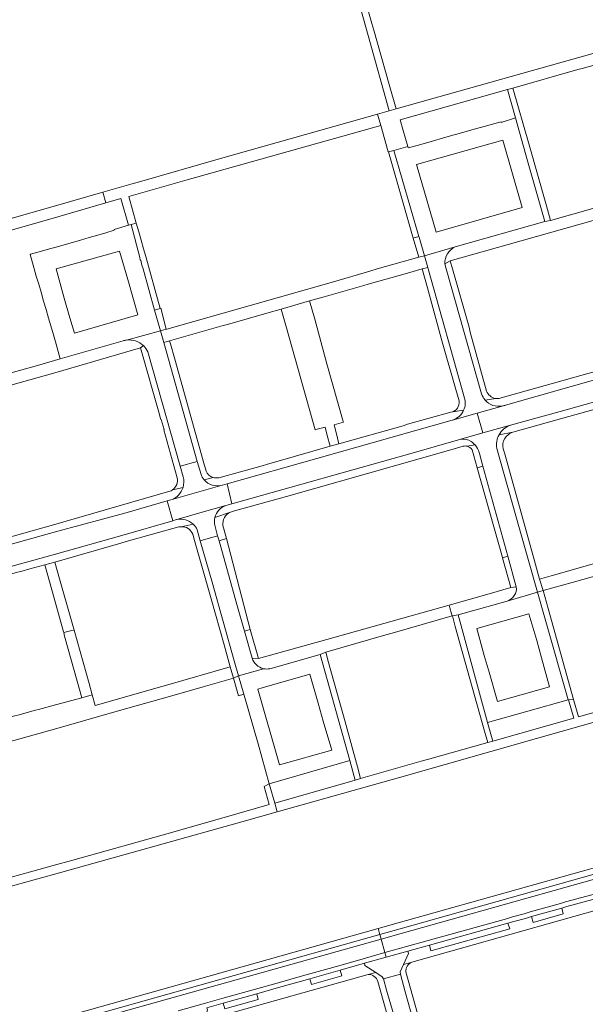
# Model space of a CAD drawing. Extents: x 146402 to 164798, y 455483 to 464134.
# Tile 494 of 575: x 156589 to 156778, y 462753 to 463084. Entities that reach past the tile are written whole.
import ezdxf

# ---------------------------------------------------------------- set-up
doc = ezdxf.new("R2010")
doc.units = 0
doc.header["$LTSCALE"] = 0.2
for name, color, linetype, lineweight in [('B-XX-VH-VERHARDING_ASFALT-GV', 252, 'CONTINUOUS', 18), ('B-XX-VH-VERHARDING_BETONSTRAATSTEEN-GV', 252, 'CONTINUOUS', 18), ('B-XX-VH-VERHARDING_TEGEL-GV', 252, 'CONTINUOUS', 18)]:
    doc.layers.add(name, color=color, linetype=linetype, lineweight=lineweight)

msp = doc.modelspace()

# ---------------------------------------------------------------- linework, layer by layer
at = {"layer": 'B-XX-VH-VERHARDING_ASFALT-GV'}
for points in [[(156742.027, 462951.643), (156743.916, 462944.977), (156753.222, 462947.588), (156753.262, 462947.601), (156769.842, 462952.181), (156802.617, 462961.375), (156821.764, 462966.869), (156819.911, 462973.589), (156806.206, 462969.809), (156751.562, 462954.321)], [(156750.481, 462954.019), (156742.027, 462951.643)], [(156649.452, 462931.015), (156648.201, 462935.457), (156642.448, 462933.812), (156643.459, 462930.229)], [(156639.363, 462922.53), (156647.974, 462924.99), (156656.492, 462927.428)], [(156657.743, 462920.638), (156649.872, 462918.377)], [(156649.872, 462918.377), (156641.314, 462915.915)], [(156648.172, 462912.456), (156649.209, 462908.821), (156655.03, 462910.491), (156654.056, 462913.988)], [(156780.531, 462790.053), (156771.716, 462787.617), (156769.972, 462787.104), (156759.853, 462784.266), (156757.816, 462783.672), (156753.871, 462782.658), (156751.923, 462782.02), (156725.634, 462774.685), (156718.381, 462772.639), (156711.097, 462770.617), (156711.525, 462769.075), (156718.812, 462771.098), (156726.066, 462773.144), (156752.387, 462780.488), (156754.32, 462781.121), (156758.239, 462782.129), (156760.293, 462782.728), (156770.414, 462785.566), (156772.155, 462786.079), (156780.891, 462788.492)], [(156651.405, 462752.107), (156656.827, 462753.655), (156668.155, 462756.824), (156675.414, 462758.887), (156683.156, 462761.034), (156685.974, 462761.889), (156696.077, 462764.699), (156704.238, 462767.052), (156711.525, 462769.075), (156711.097, 462770.617), (156703.803, 462768.591), (156695.641, 462766.238), (156685.527, 462763.425), (156682.71, 462762.571), (156674.982, 462760.428), (156667.721, 462758.364), (156656.392, 462755.195), (156650.971, 462753.647), (156641.743, 462751.086)]]:
    msp.add_lwpolyline(points, dxfattribs=at)
for points in [[(156751.562, 462954.321, -0.0516493), (156750.481, 462954.019)], [(156643.459, 462930.229, -0.1445496), (156643.43, 462926.68)], [(156650.489, 462929.275, -0.0881372), (156649.452, 462931.015)], [(156656.492, 462927.428, -0.2896859), (156650.489, 462929.275)], [(156643.43, 462926.68, -0.2457084), (156639.363, 462922.53)], [(156654.104, 462916.634, -0.2495089), (156657.743, 462920.638)], [(156641.314, 462915.915, -0.2523406), (156646.826, 462914.376)], [(156654.056, 462913.988, -0.1164049), (156654.104, 462916.634)], [(156646.826, 462914.376, -0.0979666), (156648.172, 462912.456)]]:
    msp.add_lwpolyline(points, format="xyb", dxfattribs=at)
for points in [[(156733.776, 462949.322), (156733.636, 462949.283), (156688.251, 462936.381), (156658.255, 462927.926), (156659.801, 462921.217), (156720.217, 462938.232), (156736.531, 462942.905), (156743.916, 462944.977), (156742.027, 462951.643)], [(156550.64, 462897.85), (156552.414, 462891.039), (156556.56, 462892.119), (156557.239, 462892.296), (156557.266, 462892.31), (156600.667, 462904.294), (156622.874, 462910.608), (156639.954, 462915.527), (156638.062, 462922.152), (156623.922, 462918.067), (156601.442, 462912.065)], [(156809.917, 462804.238), (156809.486, 462805.791), (156803.122, 462803.16), (156801.56, 462802.62), (156716.19, 462778.597), (156709.411, 462776.691), (156709.838, 462775.149), (156716.623, 462777.057), (156802.038, 462801.092), (156803.69, 462801.663)], [(156709.838, 462775.149), (156711.097, 462770.617), (156718.381, 462772.639), (156725.634, 462774.685), (156751.923, 462782.02), (156753.871, 462782.658), (156757.816, 462783.672), (156759.853, 462784.266), (156769.972, 462787.104), (156771.716, 462787.617), (156780.531, 462790.053), (156791.17, 462792.027), (156795.771, 462793.437), (156802.74, 462795.314), (156811.704, 462797.802), (156809.917, 462804.238), (156803.69, 462801.663), (156802.038, 462801.092), (156716.623, 462777.057)], [(156709.838, 462775.149), (156709.411, 462776.691), (156603.833, 462747.01), (156604.261, 462745.469)]]:
    msp.add_lwpolyline(points, close=True, dxfattribs=at)
at = {"layer": 'B-XX-VH-VERHARDING_BETONSTRAATSTEEN-GV'}
for points in [[(156744.361, 463047.784), (156741.443, 463046.96), (156738.723, 463046.193), (156736.013, 463045.427), (156733.118, 463044.61), (156730.375, 463043.836), (156727.423, 463043.003), (156724.694, 463042.232), (156721.912, 463041.447), (156718.898, 463040.596), (156718.775, 463041.032), (156714.134, 463039.784), (156722.54, 463010.898), (156722.594, 463010.712), (156724.378, 463004.452), (156734.632, 463007.409), (156764.715, 463015.869), (156758.882, 463036.255), (156754.939, 463050.711), (156750.146, 463049.158), (156750.078, 463049.398), (156747.229, 463048.594)], [(156750.663, 463043.172), (156757.116, 463020.621), (156728.352, 463012.395), (156721.747, 463035.008)], [(156750.663, 463043.172), (156721.747, 463035.008), (156728.352, 463012.395), (156757.116, 463020.621)], [(156624.929, 462996.466), (156622.165, 463005.937), (156600.927, 463000.041), (156603.596, 462990.159), (156605.503, 462983.555), (156607.014, 462978.417), (156628.289, 462984.572), (156626.841, 462989.803)], [(156624.929, 462996.466), (156626.841, 462989.803), (156628.289, 462984.572), (156607.014, 462978.417), (156605.503, 462983.555), (156603.596, 462990.159), (156600.927, 463000.041), (156622.165, 463005.937)], [(156752.086, 462888.586), (156735.684, 462883.941), (156745.519, 462847.826), (156772.528, 462855.427), (156765.037, 462881.75), (156762.285, 462891.541)], [(156744.41, 462870.314), (156746.063, 462864.697), (156748.823, 462854.897), (156766.334, 462859.821), (156763.627, 462869.532), (156762.094, 462875.297), (156759.383, 462884.292), (156741.907, 462879.337)], [(156744.41, 462870.314), (156741.907, 462879.337), (156759.383, 462884.292), (156762.094, 462875.297), (156763.627, 462869.532), (156766.334, 462859.821), (156748.823, 462854.897), (156746.063, 462864.697)], [(156669.934, 462859.443), (156668.503, 462859.026), (156675.792, 462833.599), (156693.272, 462838.586), (156690.423, 462848.328), (156688.774, 462854.359), (156685.952, 462864.07)], [(156669.934, 462859.443), (156685.952, 462864.07), (156688.774, 462854.359), (156690.423, 462848.328), (156693.272, 462838.586), (156675.792, 462833.599), (156668.503, 462859.026)]]:
    msp.add_lwpolyline(points, close=True, dxfattribs=at)
for points in [[(156624.45, 462976.129), (156635.88, 462979.211), (156633.91, 462986.207), (156630.026, 463000), (156629.657, 463001.261), (156629.241, 463002.995), (156629.061, 463002.939), (156628.929, 463003.865), (156626.038, 463014.93), (156625.096, 463014.662), (156620.289, 463013.293), (156620.379, 463012.98), (156617.538, 463012.159), (156614.851, 463011.383), (156611.93, 463010.539), (156608.988, 463009.688), (156606.354, 463008.927), (156603.518, 463008.108)], [(156603.518, 463008.108), (156600.902, 463007.352), (156600.763, 463007.313), (156597.904, 463006.518), (156595.17, 463005.757), (156592.257, 463004.947), (156592.11, 463004.906), (156593.378, 463000.534), (156593.533, 463000), (156594.221, 462997.627), (156595.021, 462994.872), (156595.807, 462992.16), (156596.654, 462989.242), (156597.476, 462986.408), (156598.309, 462983.537), (156599.084, 462980.864), (156599.942, 462977.908), (156600.854, 462974.766), (156602.254, 462969.802), (156623.326, 462975.886)], [(156734.632, 463007.409), (156724.378, 463004.452), (156725.498, 463000.515), (156725.645, 463000), (156737.809, 462956.701)], [(156743.543, 462958.086), (156731.695, 463000), (156731.225, 463001.72)], [(156631.615, 462972.237), (156642.448, 462933.812), (156648.201, 462935.457), (156636.978, 462975.313), (156635.88, 462979.211), (156624.45, 462976.129)], [(156733.776, 462949.322), (156742.027, 462951.643), (156750.481, 462954.019)], [(156753.222, 462947.588), (156743.916, 462944.977), (156736.531, 462942.905)], [(156752.086, 462888.586), (156762.285, 462891.541), (156756.298, 462912.852), (156748.648, 462939.8)], [(156742.758, 462938.445), (156742.838, 462938.031), (156744.005, 462933.812), (156752.364, 462903.59), (156755.183, 462893.397)], [(156655.49, 462908.838), (156655.03, 462910.491), (156649.209, 462908.821), (156653.185, 462894.887), (156660.615, 462868.506), (156662.067, 462863.474), (156670.414, 462865.884)], [(156666.612, 462869.441), (156664.018, 462878.488), (156661.454, 462887.428), (156655.49, 462908.838)], [(156670.414, 462865.884), (156662.067, 462863.474), (156663.846, 462857.31), (156668.652, 462840.658), (156672.35, 462827.274), (156699.362, 462835.113), (156689.4, 462870.696), (156672.549, 462865.883)]]:
    msp.add_lwpolyline(points, dxfattribs=at)
for points in [[(156731.225, 463001.72, -0.2933327), (156734.632, 463007.409)], [(156623.326, 462975.886, -0.0417854), (156624.45, 462976.129)], [(156624.45, 462976.129, -0.2275694), (156630.146, 462974.269)], [(156630.146, 462974.269, -0.0911034), (156631.615, 462972.237)], [(156737.809, 462956.701, -0.1782651), (156737.525, 462952.595)], [(156744.698, 462956.031, -0.0985559), (156743.543, 462958.086)], [(156750.481, 462954.019, -0.2708025), (156744.698, 462956.031)], [(156737.525, 462952.595, -0.2190235), (156733.776, 462949.322)], [(156749.4, 462944.375, -0.1866301), (156753.222, 462947.588)], [(156736.531, 462942.905, -0.1581396), (156740.027, 462942.142)], [(156748.648, 462939.8, -0.1726477), (156749.4, 462944.375)], [(156740.027, 462942.142, -0.0651628), (156741.373, 462940.94)], [(156741.373, 462940.94, -0.1040162), (156742.758, 462938.445)], [(156755.183, 462893.397, -0.3621976), (156752.086, 462888.586)], [(156670.414, 462865.884, -0.2768093), (156666.612, 462869.441)], [(156672.549, 462865.883, -0.1063234), (156670.414, 462865.884)]]:
    msp.add_lwpolyline(points, format="xyb", dxfattribs=at)
at = {"layer": 'B-XX-VH-VERHARDING_TEGEL-GV'}
for points in [[(156700.24, 463105.628), (156698.623, 463111.391), (156698.06, 463113.396), (156694.056, 463127.67), (156693.498, 463129.654), (156691.192, 463128.923), (156695.859, 463112.384), (156696.59, 463110.37), (156705.479, 463078.344), (156712.497, 463053.056), (156714.935, 463053.75), (156712.593, 463061.902), (156707.349, 463080.156), (156706.721, 463082.344), (156706.068, 463084.693), (156701.467, 463101.245), (156701.417, 463101.422), (156700.864, 463103.4), (156700.507, 463104.675)], [(156777.218, 463067.278), (156784.816, 463069.42), (156800.828, 463073.812), (156799.735, 463077.703), (156777.703, 463071.423), (156714.935, 463053.75), (156712.497, 463053.056), (156708.613, 463051.956), (156709.711, 463048.088), (156712.205, 463039.266), (156712.268, 463039.283), (156714.134, 463039.784), (156718.775, 463041.032), (156717.258, 463046.404), (156716.242, 463050.014), (156752.188, 463060.171), (156754.045, 463060.701), (156775.771, 463066.87)], [(156764.715, 463015.869), (156766.69, 463016.311), (156765.308, 463021.203), (156759.543, 463041.634), (156754.045, 463060.701), (156752.188, 463060.171), (156754.939, 463050.711), (156758.882, 463036.255)], [(156628.813, 463029.264), (156625.893, 463028.426), (156616.502, 463025.73), (156617.516, 463022.197), (156622.519, 463023.665), (156625.096, 463014.662), (156626.038, 463014.93), (156627.741, 463015.415), (156625.301, 463024.33), (156644.818, 463029.881), (156709.711, 463048.088), (156708.613, 463051.956), (156655.965, 463037.04)], [(156720.617, 463010.351), (156722.54, 463010.898), (156714.134, 463039.784), (156712.268, 463039.283), (156720.147, 463011.874), (156720.178, 463011.895)], [(156617.516, 463022.197), (156616.502, 463025.73), (156600.636, 463021.174), (156565.22, 463011.131), (156561.551, 463010.091), (156560.939, 463012.483), (156560.869, 463012.729), (156560.673, 463012.549), (156558.98, 463012.059), (156558.033, 463011.785), (156556.675, 463011.404), (156515.329, 462999.799), (156499.898, 462995.292), (156501.396, 462991.728), (156528.417, 462999.352), (156530.272, 462999.875), (156530.716, 463000), (156552.452, 463006.133), (156555.053, 463006.273), (156559.661, 463007.563), (156560.197, 463005.697), (156562.695, 463006.412), (156583.866, 463012.459), (156601.406, 463017.468)], [(156630.941, 463004.151), (156630.207, 463006.733), (156629.391, 463009.606), (156628.589, 463012.429), (156627.741, 463015.415), (156626.038, 463014.93), (156628.929, 463003.865), (156629.061, 463002.939), (156629.241, 463002.995), (156629.657, 463001.261), (156630.026, 463000), (156633.91, 462986.207), (156635.724, 462986.718)], [(156720.617, 463010.351), (156722.448, 463003.902), (156724.378, 463004.452), (156722.594, 463010.712), (156722.54, 463010.898)], [(156723.63, 462999.989), (156725.498, 463000.515), (156724.378, 463004.452), (156722.448, 463003.902), (156708.538, 463000), (156706.075, 462999.309), (156693.912, 462995.65), (156638.017, 462979.814), (156637.784, 462979.748), (156635.88, 462979.211), (156636.978, 462975.313), (156638.925, 462975.864), (156656.883, 462981.021), (156658.376, 462981.419), (156671.48, 462985.139), (156676.333, 462986.516), (156685.866, 462989.341), (156690.699, 462990.702), (156704.061, 462994.465), (156705.466, 462994.924), (156718.686, 462998.61)], [(156687.572, 462983.152), (156685.866, 462989.341), (156676.333, 462986.516), (156678.105, 462980.237), (156687.69, 462946.063), (156687.908, 462946.122), (156691.066, 462946.972), (156691.78, 462944.154), (156692.709, 462940.491), (156695.697, 462941.316), (156694.74, 462945.103), (156694.082, 462947.707), (156697.19, 462948.62), (156697.12, 462948.869), (156691.696, 462968.189)], [(156635.724, 462986.718), (156633.91, 462986.207), (156635.88, 462979.211), (156637.784, 462979.748), (156636.007, 462986.798)], [(156750.532, 462903.218), (156750.567, 462903.093), (156752.364, 462903.59), (156744.005, 462933.812), (156742.071, 462933.277)], [(156784.199, 462902.101), (156784.23, 462901.989), (156781.343, 462901.172), (156766.835, 462897.065), (156762.987, 462895.976), (156764.187, 462892.091), (156773.884, 462894.854), (156843.492, 462914.401), (156845.752, 462915.035), (156845.009, 462917.575), (156843.585, 462922.446), (156841.475, 462921.847), (156834.263, 462919.797), (156818.036, 462915.326), (156811.14, 462913.426), (156807.319, 462912.363), (156808.34, 462908.699), (156805.448, 462907.898), (156789.112, 462903.375), (156786.221, 462902.575)], [(156657.988, 462909.532), (156655.49, 462908.838), (156661.454, 462887.428), (156664.018, 462878.488), (156665.969, 462879.045)], [(156750.567, 462903.093), (156753.395, 462893.122), (156755.183, 462893.397), (156752.364, 462903.59)], [(156603.338, 462878.266), (156603.399, 462877.999), (156604.389, 462878.245), (156606.154, 462878.684), (156606.883, 462878.865), (156602.053, 462896.086), (156600.492, 462901.668), (156597.035, 462900.781), (156598.655, 462895.135), (156600.247, 462889.585)], [(156765.865, 462886.123), (156764.187, 462892.091), (156762.285, 462891.541), (156765.037, 462881.75), (156772.528, 462855.427), (156772.676, 462855.469), (156774.404, 462855.605)], [(156733.744, 462883.611), (156734.731, 462880.092), (156744.555, 462844.899), (156745.601, 462841.13), (156747.261, 462841.594), (156745.519, 462847.826), (156735.684, 462883.941)], [(156609.491, 462856.095), (156612.995, 462857.083), (156611.908, 462860.947), (156606.883, 462878.865), (156606.154, 462878.684), (156604.389, 462878.245), (156603.399, 462877.999), (156603.67, 462876.802), (156603.732, 462876.819), (156607.928, 462861.686)], [(156665.969, 462879.045), (156664.018, 462878.488), (156666.612, 462869.441), (156668.722, 462869.265)], [(156701.192, 462828.507), (156702.985, 462829.022), (156701.926, 462832.941), (156697.832, 462848.082), (156692.229, 462867.987), (156691.256, 462871.446), (156689.4, 462870.696), (156699.362, 462835.113)], [(156573.27, 462844.425), (156574.917, 462838.528), (156600.303, 462845.583), (156621.342, 462851.685), (156639.627, 462856.809), (156650.172, 462859.816), (156660.303, 462862.705), (156659.25, 462866.529), (156638.311, 462860.521), (156636.312, 462859.948), (156613.984, 462853.566), (156612.995, 462857.083), (156609.491, 462856.095), (156600.68, 462853.729), (156595, 462852.213), (156593.911, 462851.922), (156587.974, 462850.338), (156587.052, 462850.091), (156581.296, 462848.555), (156580.305, 462848.29), (156574.484, 462846.737), (156573.437, 462846.457), (156572.774, 462846.28)], [(156660.303, 462862.705), (156662, 462856.777), (156663.846, 462857.31), (156662.067, 462863.474)], [(156702.985, 462829.022), (156701.192, 462828.507), (156674.194, 462820.807), (156675.026, 462817.854), (156715.959, 462829.392), (156761.942, 462842.494), (156786.787, 462849.496), (156785.925, 462852.493), (156776.051, 462849.696), (156774.404, 462855.605), (156772.676, 462855.469), (156774.429, 462849.237), (156747.261, 462841.594), (156745.601, 462841.13), (156725.426, 462835.426), (156723.307, 462834.821)], [(156670.654, 462826.371), (156672.355, 462820.283), (156662.207, 462817.392), (156639.244, 462810.85), (156606.498, 462801.596), (156599.851, 462799.852), (156592.3, 462797.753), (156585.828, 462795.954), (156584.225, 462801.417), (156581.376, 462800.594), (156582.525, 462796.606), (156581.467, 462796.301), (156581.738, 462795.434), (156582.783, 462795.712), (156583.743, 462792.381), (156599.97, 462796.815), (156663.136, 462814.502), (156675.026, 462817.854), (156674.194, 462820.807), (156672.35, 462827.274)], [(156708.854, 462778.697), (156709.411, 462776.691), (156716.19, 462778.597), (156801.56, 462802.62), (156803.122, 462803.16), (156809.486, 462805.791), (156808.916, 462807.842), (156801.602, 462804.836), (156715.54, 462780.58)], [(156760.293, 462782.728), (156760.83, 462780.761), (156770.937, 462783.646), (156770.414, 462785.566)], [(156726.066, 462773.144), (156726.557, 462771.258), (156752.991, 462778.627), (156752.387, 462780.488)], [(156708.854, 462778.697), (156603.289, 462748.97), (156603.833, 462747.01), (156709.411, 462776.691)], [(156710.614, 462761.861), (156716.321, 462763.458), (156716.265, 462764.224), (156717.344, 462766.64), (156719.02, 462770.389), (156718.812, 462771.098), (156711.525, 462769.075), (156704.238, 462767.052), (156704.439, 462766.287), (156708.02, 462763.961), (156710.229, 462762.526)], [(156696.077, 462764.699), (156696.677, 462762.837), (156686.527, 462759.965), (156685.974, 462761.889), (156683.156, 462761.034), (156675.414, 462758.887), (156668.155, 462756.824), (156668.672, 462754.89), (156657.388, 462751.765), (156656.827, 462753.655), (156651.405, 462752.107), (156651.604, 462751.423), (156650.646, 462747.931), (156652.48, 462748.402), (156652.565, 462748.424), (156655.283, 462749.188), (156705.523, 462763.261), (156708.02, 462763.961), (156704.439, 462766.287), (156704.238, 462767.052)], [(156685.974, 462761.889), (156686.527, 462759.965), (156696.677, 462762.837), (156696.077, 462764.699)], [(156668.155, 462756.824), (156656.827, 462753.655), (156657.388, 462751.765), (156668.672, 462754.89)]]:
    msp.add_lwpolyline(points, close=True, dxfattribs=at)
for points in [[(156731.225, 463001.72), (156733.03, 463002.731), (156752.426, 463008.165), (156810.284, 463024.544), (156814.299, 463025.681), (156813.904, 463027.289), (156813.41, 463029.301), (156789.877, 463022.803), (156788.324, 463022.367), (156766.69, 463016.311)], [(156766.69, 463016.311), (156764.715, 463015.869), (156734.632, 463007.409)], [(156733.03, 463002.731), (156731.225, 463001.72), (156731.695, 463000), (156743.543, 462958.086)], [(156745.222, 462959.017), (156739.76, 462978.844), (156739.318, 462980.452), (156733.793, 463000), (156733.03, 463002.731)], [(156725.498, 463000.515), (156723.63, 462999.989), (156725.361, 462993.713), (156730.371, 462975.551), (156734.912, 462959.516), (156735.979, 462955.748)], [(156737.809, 462956.701), (156725.645, 463000), (156725.498, 463000.515)], [(156623.326, 462975.886), (156602.254, 462969.802), (156596.489, 462968.174), (156594.594, 462967.648), (156575.218, 462962.266), (156565.6, 462959.555), (156549.226, 462954.884), (156543.493, 462953.29), (156541.598, 462952.763), (156520.263, 462946.834), (156521.844, 462943.043), (156551.516, 462951.339)], [(156651.134, 462932.155), (156650.179, 462935.574), (156640.649, 462969.691), (156639.194, 462974.901), (156638.925, 462975.864), (156636.978, 462975.313), (156648.201, 462935.457), (156649.452, 462931.015)], [(156821.062, 462976.678), (156750.12, 462956.749), (156749.417, 462956.552)], [(156551.516, 462951.339), (156553.036, 462951.87), (156574.414, 462957.918), (156600.466, 462965.179), (156629.192, 462973.577), (156630.146, 462974.269)], [(156630.146, 462974.269), (156629.192, 462973.577), (156635.492, 462951.177), (156635.907, 462949.701), (156635.965, 462949.495), (156636.054, 462949.521), (156637.045, 462946.096), (156636.933, 462946.064), (156641.457, 462929.966)], [(156643.459, 462930.229), (156642.448, 462933.812), (156631.615, 462972.237)], [(156751.562, 462954.321), (156806.206, 462969.809), (156819.911, 462973.589), (156821.44, 462974.025), (156822.39, 462974.381)], [(156749.4, 462944.375), (156754.005, 462945.24), (156770.766, 462949.941), (156772.748, 462950.495), (156794.935, 462956.651), (156798.761, 462957.852), (156805.566, 462959.738), (156816.721, 462962.829), (156826.24, 462965.53)], [(156821.764, 462966.869), (156802.617, 462961.375), (156769.842, 462952.181), (156753.262, 462947.601), (156753.222, 462947.588)], [(156744.698, 462956.031), (156748.166, 462956.572)], [(156748.166, 462956.572), (156744.698, 462956.031)], [(156737.525, 462952.595), (156733.253, 462951.938), (156718.674, 462947.897), (156717.238, 462947.38), (156695.697, 462941.316), (156692.709, 462940.491), (156680.369, 462936.929), (156671.376, 462934.395), (156669.941, 462933.967), (156655.422, 462929.957)], [(156733.253, 462951.938), (156737.525, 462952.595)], [(156658.255, 462927.926), (156688.251, 462936.381), (156733.636, 462949.283), (156733.776, 462949.322)], [(156736.531, 462942.905), (156720.217, 462938.232), (156659.801, 462921.217)], [(156754.005, 462945.24), (156749.4, 462944.375)], [(156659.92, 462918.616), (156678.085, 462923.681), (156732.409, 462939.111), (156737.363, 462940.512)], [(156738.663, 462940.535), (156741.373, 462940.94)], [(156741.373, 462940.94), (156738.663, 462940.535)], [(156740.384, 462939.313), (156742.071, 462933.277), (156744.005, 462933.812)], [(156748.648, 462939.8), (156756.298, 462912.852), (156762.285, 462891.541), (156764.187, 462892.091), (156762.987, 462895.976), (156760.936, 462903.345), (156751.162, 462938.254), (156750.773, 462939.637)], [(156744.005, 462933.812), (156742.838, 462938.031), (156742.758, 462938.445)], [(156650.489, 462929.275), (156653.482, 462930.073)], [(156653.482, 462930.073), (156650.489, 462929.275)], [(156643.43, 462926.68), (156639.851, 462925.853), (156639.772, 462925.797)], [(156639.851, 462925.853), (156643.43, 462926.68)], [(156656.492, 462927.428), (156656.64, 462927.471), (156658.255, 462927.926)], [(156639.02, 462925.405), (156599.984, 462914.208), (156566.429, 462904.715), (156564.759, 462904.247), (156550.049, 462900.128), (156550.64, 462897.85)], [(156550.64, 462897.85), (156601.442, 462912.065), (156623.922, 462918.067), (156638.062, 462922.152), (156639.312, 462922.513), (156639.363, 462922.53)], [(156659.801, 462921.217), (156657.743, 462920.638)], [(156641.314, 462915.915), (156641.28, 462915.909), (156639.954, 462915.527), (156622.874, 462910.608), (156600.667, 462904.294), (156557.266, 462892.31), (156557.239, 462892.296), (156556.812, 462892.072)], [(156654.104, 462916.634), (156659.327, 462918.413), (156659.338, 462918.417)], [(156659.327, 462918.413), (156654.104, 462916.634)], [(156554.001, 462888.817), (156557.854, 462889.781), (156561.07, 462890.687), (156561.942, 462890.929), (156567.762, 462892.563), (156568.735, 462892.836), (156574.542, 462894.466), (156575.495, 462894.734), (156581.102, 462896.308), (156582.22, 462896.622), (156587.949, 462898.231), (156589.001, 462898.526), (156592.084, 462899.391), (156597.035, 462900.781), (156600.492, 462901.668), (156622.574, 462907.987), (156624.395, 462908.523), (156642.052, 462913.429)], [(156642.758, 462913.537), (156646.826, 462914.376)], [(156646.826, 462914.376), (156642.758, 462913.537)], [(156654.056, 462913.988), (156655.03, 462910.491), (156655.49, 462908.838), (156657.988, 462909.532), (156656.824, 462913.952)], [(156646.664, 462910.987), (156647.262, 462908.906), (156652.876, 462889.354), (156657.203, 462873.858), (156659.25, 462866.529)], [(156659.25, 462866.529), (156660.303, 462862.705), (156662.067, 462863.474), (156660.615, 462868.506), (156653.185, 462894.887), (156649.209, 462908.821), (156648.172, 462912.456)], [(156755.183, 462893.397), (156753.395, 462893.122), (156746.09, 462891.057), (156732.635, 462887.254), (156732.886, 462886.331), (156733.454, 462884.24), (156733.633, 462883.579), (156733.744, 462883.611)], [(156672.549, 462865.883), (156689.4, 462870.696), (156691.256, 462871.446), (156711.459, 462877.248), (156713.502, 462877.832), (156733.633, 462883.579), (156733.454, 462884.24), (156732.886, 462886.331), (156732.635, 462887.254), (156691.638, 462875.668), (156668.722, 462869.265)], [(156733.744, 462883.611), (156735.684, 462883.941), (156752.086, 462888.586)], [(156668.722, 462869.265), (156666.612, 462869.441)], [(156780.891, 462788.492), (156772.155, 462786.079), (156770.414, 462785.566), (156770.937, 462783.646), (156760.83, 462780.761), (156760.293, 462782.728), (156758.239, 462782.129), (156754.32, 462781.121), (156752.387, 462780.488), (156752.991, 462778.627), (156726.557, 462771.258), (156726.066, 462773.144), (156718.812, 462771.098), (156719.02, 462770.389), (156717.344, 462766.64), (156719.852, 462767.349), (156720.104, 462767.419), (156786.731, 462786.24)], [(156720.104, 462767.419), (156719.852, 462767.349), (156717.344, 462766.64), (156716.265, 462764.224), (156716.321, 462763.458), (156717.938, 462757.498), (156729.029, 462718.151), (156732.219, 462706.812)], [(156710.614, 462761.861), (156710.229, 462762.526), (156708.02, 462763.961), (156705.523, 462763.261)], [(156732.219, 462706.812), (156734.121, 462707.29), (156733.586, 462709.05), (156731.007, 462718.339), (156725.464, 462737.812), (156722.075, 462750.253), (156718.127, 462764.14)], [(156708.768, 462760.956), (156711.5, 462751.011), (156718.638, 462725.493), (156724.17, 462706.143), (156724.991, 462703.247), (156725.69, 462700.511), (156726.723, 462696.751), (156729.962, 462685.098), (156730.68, 462682.554), (156732.774, 462683.154), (156732.407, 462684.462), (156723.344, 462716.725), (156714.051, 462750.063), (156711.626, 462758.066), (156710.614, 462761.861)]]:
    msp.add_lwpolyline(points, dxfattribs=at)
for points in [[(156734.632, 463007.409, 0.2933327), (156731.225, 463001.72)], [(156624.45, 462976.129, 0.0417854), (156623.326, 462975.886)], [(156630.146, 462974.269, 0.2275694), (156624.45, 462976.129)], [(156631.615, 462972.237, 0.0911034), (156630.146, 462974.269)], [(156748.166, 462956.572, -0.2647793), (156745.222, 462959.017)], [(156735.979, 462955.748, -0.4158314), (156733.253, 462951.938)], [(156737.525, 462952.595, 0.1782651), (156737.809, 462956.701)], [(156743.543, 462958.086, 0.0985559), (156744.698, 462956.031)], [(156744.698, 462956.031, 0.2708025), (156750.481, 462954.019)], [(156749.417, 462956.552, -0.0815267), (156748.166, 462956.572)], [(156733.776, 462949.322, 0.2190235), (156737.525, 462952.595)], [(156750.481, 462954.019, 0.0516493), (156751.562, 462954.321)], [(156753.222, 462947.588, 0.1866301), (156749.4, 462944.375)], [(156740.027, 462942.142, 0.1581396), (156736.531, 462942.905)], [(156749.4, 462944.375, 0.1726477), (156748.648, 462939.8)], [(156750.773, 462939.637, -0.3976298), (156754.005, 462945.24)], [(156737.363, 462940.512, -0.1207587), (156738.663, 462940.535)], [(156738.663, 462940.535, -0.2008599), (156740.384, 462939.313)], [(156741.373, 462940.94, 0.0651628), (156740.027, 462942.142)], [(156742.758, 462938.445, 0.1040162), (156741.373, 462940.94)], [(156641.457, 462929.966, -0.3107205), (156639.851, 462925.853)], [(156643.43, 462926.68, 0.1445496), (156643.459, 462930.229)], [(156649.452, 462931.015, 0.0881372), (156650.489, 462929.275)], [(156650.489, 462929.275, 0.2896859), (156656.492, 462927.428)], [(156653.482, 462930.073, -0.2103843), (156651.134, 462932.155)], [(156655.422, 462929.957, -0.1267824), (156653.482, 462930.073)], [(156639.772, 462925.797, -0.0717273), (156639.02, 462925.405)], [(156639.363, 462922.53, 0.2457084), (156643.43, 462926.68)], [(156657.743, 462920.638, 0.2495089), (156654.104, 462916.634)], [(156646.826, 462914.376, 0.2523406), (156641.314, 462915.915)], [(156654.104, 462916.634, 0.1164049), (156654.056, 462913.988)], [(156656.824, 462913.952, -0.3400424), (156659.327, 462918.413)], [(156659.338, 462918.417, -0.0395903), (156659.92, 462918.616)], [(156642.052, 462913.429, -0.0451363), (156642.758, 462913.537)], [(156642.758, 462913.537, -0.3308351), (156646.664, 462910.987)], [(156648.172, 462912.456, 0.0979666), (156646.826, 462914.376)], [(156752.086, 462888.586, 0.3621976), (156755.183, 462893.397)], [(156666.612, 462869.441, 0.2768093), (156670.414, 462865.884)], [(156670.414, 462865.884, 0.1063234), (156672.549, 462865.883)], [(156718.127, 462764.14, -0.3082502), (156720.104, 462767.419)], [(156705.523, 462763.261, -0.346261), (156708.768, 462760.956)]]:
    msp.add_lwpolyline(points, format="xyb", dxfattribs=at)

doc.saveas('drawing.dxf')
